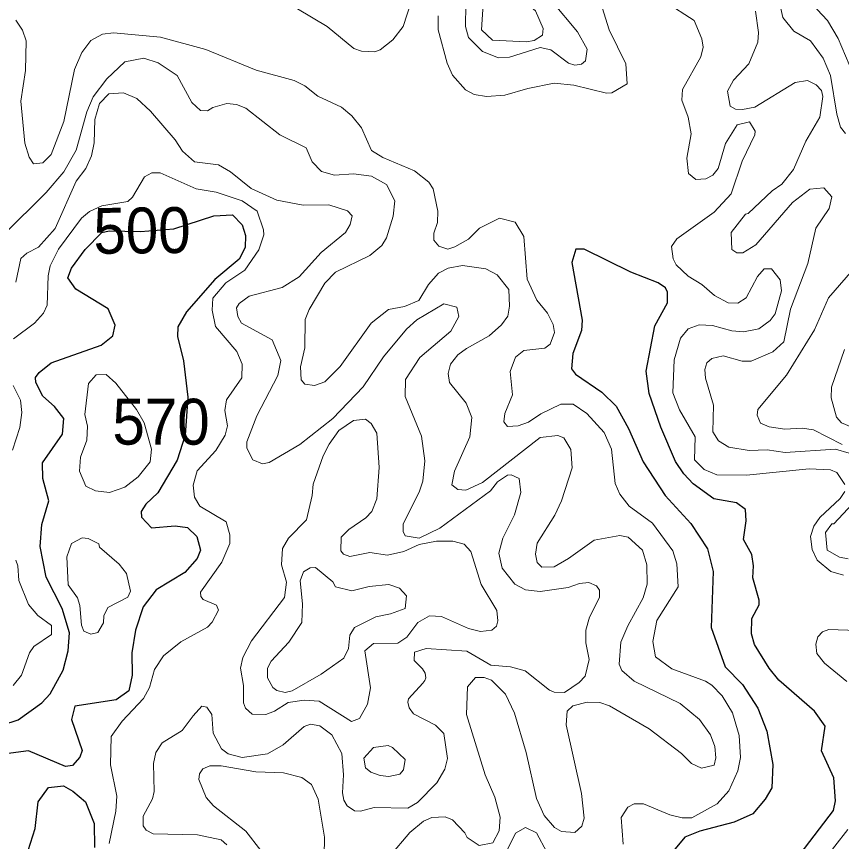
# Model space of a CAD drawing. Extents: x 763.2 to 816.8, y 7896.5 to 7952.7.
# Drawn here: x 795.045 to 797.923, y 7927.027 to 7929.906 of the extents above; entities that cross this region are included whole.
import ezdxf
from ezdxf.enums import TextEntityAlignment as Align

# ---------------------------------------------------------------- set-up
doc = ezdxf.new("R2010")
doc.units = 0
doc.header["$LTSCALE"] = 0.064
doc.layers.add('1', color=7, linetype='Continuous', lineweight=25)
doc.layers.add('2', color=7, linetype='Continuous', lineweight=13)
doc.layers.add('21', color=7, linetype='Continuous')
doc.layers.add('61', color=7, linetype='Continuous')

msp = doc.modelspace()

# ---------------------------------------------------------------- linework, layer by layer
at = {"layer": '1'}
for points in [[(794.946, 7927.4181), (795.0501, 7927.4512), (795.1335, 7927.5102), (795.1625, 7927.5425), (795.2074, 7927.6241), (795.2248, 7927.6926), (795.2302, 7927.7548), (795.2041, 7927.8396), (795.1481, 7927.9488), (795.1268, 7928.0565), (795.1327, 7928.1329), (795.1579, 7928.2157), (795.1367, 7928.2939), (795.1351, 7928.348), (795.2055, 7928.4477), (795.2103, 7928.5034), (795.1775, 7928.5452), (795.1371, 7928.581), (795.1123, 7928.6284), (795.1107, 7928.6459), (795.1236, 7928.6636), (795.1653, 7928.6967), (795.3407, 7928.7587), (795.3807, 7928.7914), (795.3893, 7928.8289), (795.3649, 7928.8853), (795.2517, 7928.9547), (795.224, 7928.9939), (795.2362, 7929.0279), (795.2849, 7929.0928), (795.3427, 7929.1515), (795.3677, 7929.1581), (795.4778, 7929.155), (795.5932, 7929.1649), (795.7332, 7929.2104), (795.7987, 7929.2137), (795.8319, 7929.179), (795.8431, 7929.1419), (795.843, 7929.0992), (795.8211, 7929.0592), (795.7367, 7928.9877), (795.6379, 7928.8756), (795.6073, 7928.8225), (795.6069, 7928.7895), (795.6279, 7928.7047), (795.6427, 7928.5773), (795.6327, 7928.4451), (795.6052, 7928.3571), (795.5374, 7928.243), (795.4965, 7928.2038), (795.48, 7928.178), (795.4807, 7928.1591), (795.5163, 7928.1219), (795.5984, 7928.1278), (795.6409, 7928.1226), (795.6741, 7928.0909), (795.6867, 7928.0433), (795.6754, 7928.0146), (795.632, 7927.9649), (795.5324, 7927.9054), (795.4867, 7927.8452), (795.4601, 7927.764), (795.4471, 7927.6851), (795.4487, 7927.6069), (795.4371, 7927.5527), (795.3929, 7927.5211), (795.2482, 7927.4993), (795.2372, 7927.4519), (795.2744, 7927.3439), (795.2659, 7927.3205), (795.2405, 7927.292), (795.2155, 7927.2888), (795.0863, 7927.3436), (795.0076, 7927.3325)], [(797.7788, 7926.9823), (797.8952, 7927.1349), (797.9022, 7927.169), (797.8956, 7927.2486), (797.8534, 7927.3426), (797.8659, 7927.4292), (797.8285, 7927.4819), (797.704, 7927.5903), (797.6702, 7927.6313), (797.6192, 7927.7139), (797.6085, 7927.7515), (797.61, 7927.8051), (797.6357, 7927.8529), (797.6362, 7927.8685), (797.6136, 7927.947), (797.6163, 7927.9882), (797.6096, 7928.0288), (797.5805, 7928.0811), (797.59, 7928.146), (797.5881, 7928.1852), (797.5565, 7928.2084), (797.4778, 7928.2221), (797.4056, 7928.2747), (797.3728, 7928.3093), (797.3441, 7928.3524), (797.2925, 7928.4721), (797.2517, 7928.5897), (797.2418, 7928.6679), (797.2715, 7928.8263), (797.3156, 7928.906), (797.3156, 7928.9438), (797.3085, 7928.9591), (797.2829, 7928.9758), (797.1884, 7929.0133), (797.0256, 7929.0938), (796.9963, 7929.094), (796.9826, 7929.0474), (797.0181, 7928.8461), (797.0164, 7928.8101), (796.9851, 7928.7293), (796.9806, 7928.6759), (796.9944, 7928.6579), (797.0866, 7928.595), (797.1369, 7928.546), (797.1793, 7928.4681), (797.2311, 7928.3513), (797.3081, 7928.2341), (797.3974, 7928.1361), (797.455, 7928.048), (797.475, 7927.9692), (797.4686, 7927.773), (797.5165, 7927.6366), (797.5775, 7927.5751), (797.6313, 7927.4918), (797.6627, 7927.4123), (797.6838, 7927.2954), (797.6799, 7927.2145), (797.6565, 7927.1748), (797.6141, 7927.1234), (797.5483, 7927.0944), (797.4291, 7927.0629), (797.3762, 7927.0421), (797.2784, 7926.9238)], [(795.077, 7926.9701), (795.1104, 7927.0719), (795.1208, 7927.1651), (795.156, 7927.2151), (795.2082, 7927.2206), (795.2418, 7927.202), (795.286, 7927.1647), (795.3156, 7927.09), (795.3173, 7927.0054)]]:
    msp.add_lwpolyline(points, dxfattribs=at)
at = {"layer": '2'}
for points in [[(797.9628, 7929.7086), (797.9118, 7929.8294), (797.874, 7929.8918), (797.8378, 7929.9306), (797.7639, 7930.0488), (797.741, 7930.103), (797.7349, 7930.1345), (797.741, 7930.1661), (797.7575, 7930.1943), (797.8164, 7930.2214), (797.9346, 7930.2315)], [(797.6888, 7930.0335), (797.7182, 7929.9025), (797.7567, 7929.8548), (797.8152, 7929.8205), (797.8593, 7929.7604), (797.8844, 7929.7), (797.9065, 7929.5654), (797.9195, 7929.5197), (797.9371, 7929.4971)], [(795.971, 7929.966), (796.1281, 7929.8711), (796.2213, 7929.7945), (796.2484, 7929.7847), (796.2951, 7929.7829), (796.3138, 7929.79), (796.3581, 7929.8245), (796.3939, 7929.8707), (796.4232, 7929.9604)], [(796.9119, 7929.9598), (797.0014, 7929.8524), (797.0354, 7929.7917), (797.0303, 7929.7513), (797.016, 7929.74), (796.9922, 7929.7355), (796.97, 7929.7431), (796.9089, 7929.7896), (796.8718, 7929.7975), (796.7651, 7929.7638), (796.7267, 7929.762), (796.671, 7929.7833), (796.6215, 7929.8325), (796.6112, 7929.8713), (796.6124, 7929.9475)], [(797.3073, 7929.9576), (797.4093, 7929.8921), (797.4358, 7929.8282), (797.4404, 7929.7993), (797.4318, 7929.765), (797.368, 7929.6511), (797.3654, 7929.6139), (797.3877, 7929.5547), (797.3979, 7929.4961)], [(796.5157, 7929.9084), (796.5158, 7929.8594), (796.5469, 7929.7428), (796.5654, 7929.7007), (796.6108, 7929.6498), (796.6412, 7929.6333), (796.6845, 7929.6265), (796.7482, 7929.6315), (796.8283, 7929.6548), (796.9204, 7929.6727), (796.9894, 7929.666), (797.1031, 7929.6385), (797.1212, 7929.6396), (797.1755, 7929.6713), (797.1709, 7929.7401), (797.1118, 7929.8591), (797.0876, 7929.9367)], [(797.5784, 7929.0815), (797.5582, 7929.0812), (797.5403, 7929.0925), (797.5379, 7929.1515), (797.5874, 7929.2155), (797.5977, 7929.2189), (797.6806, 7929.298), (797.7151, 7929.3211), (797.7555, 7929.3718), (797.7988, 7929.4705), (797.847, 7929.5541), (797.858, 7929.6269), (797.853, 7929.6478), (797.8347, 7929.6679), (797.8042, 7929.6824), (797.7612, 7929.6759), (797.621, 7929.5895), (797.578, 7929.5808), (797.5532, 7929.5826), (797.5343, 7929.5929), (797.5249, 7929.6452), (797.5464, 7929.6838), (797.6001, 7929.7408), (797.6311, 7929.8158), (797.6328, 7929.8499), (797.6228, 7929.9248)], [(797.5609, 7927.273), (797.5703, 7927.3196), (797.5653, 7927.3972), (797.5424, 7927.4754), (797.5062, 7927.5346), (797.4707, 7927.5718), (797.4483, 7927.5859), (797.3312, 7927.6297), (797.2743, 7927.6709), (797.2649, 7927.7246), (797.2784, 7927.7981), (797.3531, 7927.9153), (797.3483, 7927.9961), (797.3342, 7928.0413), (797.263, 7928.1375), (797.1821, 7928.1975), (797.1494, 7928.2387), (797.1338, 7928.2761), (797.12, 7928.3957), (797.0947, 7928.4537), (797.0347, 7928.5206), (796.9872, 7928.5535), (796.9435, 7928.5535), (796.8738, 7928.5189), (796.8315, 7928.4897), (796.7947, 7928.477), (796.7582, 7928.4749), (796.7444, 7928.491), (796.7485, 7928.5209), (796.7747, 7928.5858), (796.7669, 7928.6668), (796.7859, 7928.7165), (796.815, 7928.7407), (796.8874, 7928.7479), (796.9068, 7928.7629), (796.9219, 7928.8025), (796.917, 7928.8311), (796.8973, 7928.871), (796.8603, 7928.9158), (796.8259, 7928.9891), (796.8146, 7929.1379), (796.7846, 7929.1877), (796.73, 7929.2026), (796.6602, 7929.1677), (796.6211, 7929.1292), (796.5738, 7929.1018), (796.5499, 7929.0939), (796.5181, 7929.1038), (796.5002, 7929.1252), (796.5003, 7929.1493), (796.514, 7929.187), (796.515, 7929.2262), (796.498, 7929.3041), (796.4829, 7929.3281), (796.4338, 7929.3674), (796.3228, 7929.4141), (796.2833, 7929.4383), (796.2483, 7929.5178), (796.215, 7929.5588), (796.178, 7929.5896), (796.096, 7929.6277), (796.0502, 7929.6644), (796.0132, 7929.6823), (795.8804, 7929.719), (795.7051, 7929.7909), (795.5469, 7929.8342), (795.3834, 7929.8484), (795.3448, 7929.8438), (795.3037, 7929.8217), (795.2727, 7929.7807), (795.2469, 7929.721), (795.2103, 7929.539), (795.1655, 7929.4239), (795.137, 7929.3955), (795.1037, 7929.3922), (795.0891, 7929.415), (795.0744, 7929.4634), (795.0594, 7929.6109), (795.0758, 7929.7178), (795.079, 7929.8212), (795.0657, 7929.8585), (795.0419, 7929.8934)], [(794.9992, 7929.144), (795.1485, 7929.2919), (795.2101, 7929.3632), (795.2524, 7929.4389), (795.2899, 7929.5737), (795.3125, 7929.625), (795.3596, 7929.6886), (795.4225, 7929.7482), (795.4888, 7929.7599), (795.5386, 7929.7444), (795.605, 7929.7005), (795.6559, 7929.6054), (795.6869, 7929.5778), (795.7113, 7929.577), (795.7299, 7929.5888), (795.7791, 7929.6019), (795.812, 7929.5986), (795.8448, 7929.5856), (795.9636, 7929.4928), (796.055, 7929.4474), (796.0767, 7929.3983), (796.1091, 7929.3648), (796.1539, 7929.3525), (796.2201, 7929.357), (796.2834, 7929.3485), (796.336, 7929.3192), (796.3642, 7929.2629), (796.3589, 7929.2095), (796.3351, 7929.1334), (796.3187, 7929.1065), (796.2775, 7929.0722)], [(796.9569, 7927.5467), (797.0072, 7927.5813), (797.0285, 7927.6035), (797.0428, 7927.6615), (797.0313, 7927.7201), (797.0315, 7927.7647), (797.0441, 7927.8093), (797.0786, 7927.8783), (797.0787, 7927.9037), (797.0687, 7927.9193), (797.041, 7927.9307), (797.0085, 7927.9273), (796.9697, 7927.9128), (796.8711, 7927.8996), (796.82, 7927.9045), (796.7829, 7927.9247), (796.7394, 7927.981), (796.7275, 7928.0332), (796.7418, 7928.0854), (796.7821, 7928.1671), (796.8046, 7928.2452), (796.7978, 7928.2936), (796.7707, 7928.3064), (796.7571, 7928.3055), (796.7226, 7928.282), (796.6986, 7928.2505), (796.522, 7928.1197), (796.4496, 7928.0854), (796.4004, 7928.0939), (796.3938, 7928.108), (796.3939, 7928.1354), (796.4501, 7928.2459), (796.4627, 7928.2841), (796.4694, 7928.3553), (796.458, 7928.4412), (796.4007, 7928.5792), (796.4023, 7928.6388), (796.4514, 7928.7162), (796.56, 7928.8073), (796.5875, 7928.8584), (796.5809, 7928.8915), (796.5353, 7928.9033), (796.4409, 7928.8472), (796.4053, 7928.8148), (796.3248, 7928.7177), (796.2545, 7928.6133), (796.1483, 7928.5035), (796.0328, 7928.4126), (795.9263, 7928.3496), (795.9025, 7928.3452), (795.869, 7928.3588), (795.8484, 7928.3993), (795.8484, 7928.4219), (795.8837, 7928.5127), (795.9568, 7928.6528), (795.9664, 7928.7052), (795.9365, 7928.7769), (795.8293, 7928.8352), (795.8172, 7928.8586), (795.8121, 7928.8893), (795.822, 7928.9047), (795.8561, 7928.9294), (795.9715, 7928.9606), (796.0305, 7928.9973), (796.1073, 7929.0822), (796.1922, 7929.1522), (796.2093, 7929.1804), (796.2161, 7929.2102), (796.1997, 7929.2271), (796.1341, 7929.2486), (796.0443, 7929.2479), (795.9534, 7929.2652), (795.8636, 7929.3059), (795.7917, 7929.3641), (795.7492, 7929.3877), (795.6655, 7929.3986), (795.6244, 7929.4353), (795.5988, 7929.4749), (795.5128, 7929.5757), (795.4641, 7929.6196), (795.4176, 7929.6397), (795.3672, 7929.6358), (795.3339, 7929.6021), (795.3175, 7929.5461), (795.3156, 7929.4647), (795.3068, 7929.4198), (795.2861, 7929.3753), (795.2533, 7929.3307), (795.1796, 7929.1656), (795.1214, 7929.1004), (795.0804, 7929.0802), (795.0601, 7929.0618), (795.0422, 7928.9788)], [(797.4744, 7929.3521), (797.4923, 7929.3752), (797.5186, 7929.4621), (797.5587, 7929.5272), (797.6025, 7929.5378), (797.6214, 7929.5055), (797.6204, 7929.4927), (797.5768, 7929.4009), (797.5379, 7929.2872), (797.479, 7929.2226), (797.3487, 7929.1302), (797.3293, 7929.1032), (797.3353, 7929.0604), (797.3463, 7929.0389), (797.3884, 7929), (797.4362, 7928.9704), (797.4802, 7928.9316), (797.5278, 7928.907), (797.5615, 7928.9054), (797.5902, 7928.9235), (797.63, 7928.9984), (797.6526, 7929.0252), (797.6784, 7929.0256), (797.7085, 7928.9865), (797.7133, 7928.9479), (797.6917, 7928.8678), (797.6745, 7928.8454), (797.6348, 7928.8157), (797.5814, 7928.8053), (797.5403, 7928.8085), (797.4734, 7928.8276), (797.4265, 7928.8296), (797.3881, 7928.8163), (797.3617, 7928.7836), (797.3388, 7928.708), (797.3339, 7928.5926), (797.3572, 7928.5332), (797.4125, 7928.4393), (797.4101, 7928.3588), (797.4443, 7928.3253), (797.4875, 7928.3068), (797.5909, 7928.3055), (797.8098, 7928.3267), (797.885, 7928.3234), (797.9061, 7928.314), (797.9346, 7928.2722)], [(797.3979, 7929.4961), (797.3832, 7929.4114), (797.3893, 7929.3582), (797.4143, 7929.3375), (797.4499, 7929.339), (797.4744, 7929.3521)], [(795.0342, 7928.7813), (795.1081, 7928.8358), (795.1389, 7928.8705), (795.1513, 7928.8985), (795.1551, 7929.0008), (795.1621, 7929.0357), (795.1916, 7929.0939), (795.2714, 7929.2026), (795.299, 7929.2253), (795.3421, 7929.2453), (795.4332, 7929.2601), (795.4498, 7929.2758), (795.4914, 7929.3468), (795.5172, 7929.3603), (795.5458, 7929.3602), (795.6717, 7929.3041), (795.7412, 7929.2926), (795.8323, 7929.263), (795.884, 7929.227), (795.907, 7929.1608), (795.9072, 7929.1436), (795.8901, 7929.0917), (795.8419, 7929.021), (795.7754, 7928.9769), (795.7299, 7928.9234), (795.7268, 7928.8809), (795.7395, 7928.8241), (795.8131, 7928.7364), (795.8318, 7928.6921), (795.8312, 7928.6453), (795.7773, 7928.5685), (795.7712, 7928.5306), (795.7806, 7928.4774), (795.7722, 7928.4444), (795.74, 7928.3914), (795.6747, 7928.3208), (795.6609, 7928.2701), (795.6657, 7928.2287), (795.6838, 7928.1975), (795.7757, 7928.1418), (795.7889, 7928.0966), (795.7888, 7928.0672)], [(797.8888, 7929.2764), (797.861, 7929.3076), (797.8127, 7929.3033), (797.7518, 7929.2573), (797.6241, 7929.1086), (797.5784, 7929.0815)], [(797.9491, 7928.3823), (797.9017, 7928.3957), (797.7267, 7928.3842), (797.6632, 7928.394), (797.6008, 7928.3909), (797.5297, 7928.4031), (797.4942, 7928.4245), (797.4743, 7928.4567), (797.4769, 7928.5495), (797.4486, 7928.6438), (797.4456, 7928.6739), (797.4528, 7928.6967), (797.47, 7928.7118), (797.5106, 7928.7211), (797.5764, 7928.7033), (797.6082, 7928.7033), (797.6832, 7928.7356), (797.7213, 7928.7707), (797.7445, 7928.8848), (797.8057, 7929.044), (797.833, 7929.1668), (797.8802, 7929.2359), (797.8888, 7929.2764)], [(796.2775, 7929.0722), (796.1573, 7929.0134), (796.1208, 7928.9754), (796.0654, 7928.8828), (796.0519, 7928.8487), (796.0502, 7928.7494)], [(796.0502, 7928.7494), (796.0356, 7928.6836), (796.0384, 7928.6379), (796.0501, 7928.6232), (796.0838, 7928.6177), (796.1206, 7928.631), (796.1744, 7928.6845), (796.2821, 7928.8362), (796.3431, 7928.8836), (796.3979, 7928.8942), (796.4483, 7928.9148), (796.4826, 7928.9709), (796.5172, 7929.0106), (796.5509, 7929.0281), (796.6008, 7929.0366), (796.6817, 7929.0254), (796.7218, 7929.004), (796.7621, 7928.9531), (796.7652, 7928.8946), (796.7588, 7928.8599), (796.7372, 7928.8296), (796.6939, 7928.7912), (796.6141, 7928.7474), (796.5849, 7928.7249), (796.5586, 7928.693), (796.5502, 7928.6594), (796.5552, 7928.6285), (796.6139, 7928.5568), (796.6337, 7928.5061), (796.6257, 7928.4392), (796.5725, 7928.3188), (796.5634, 7928.2711), (796.5845, 7928.2547), (796.6127, 7928.2531), (796.6699, 7928.2792), (796.8713, 7928.4366), (796.9337, 7928.4435), (796.9537, 7928.4354), (796.9787, 7928.395), (796.9836, 7928.3302), (796.9462, 7928.2157), (796.9228, 7928.1658), (796.8609, 7928.0677), (796.8555, 7928.0298), (796.8609, 7928), (796.878, 7927.9837), (796.9202, 7927.9853), (796.971, 7928.0142), (797.0595, 7928.0785), (797.1497, 7928.0949), (797.1787, 7928.0885), (797.2285, 7928.0433), (797.2432, 7927.9922), (797.2448, 7927.9251), (797.2305, 7927.8771), (797.177, 7927.7799), (797.1534, 7927.7225), (797.147, 7927.645), (797.1568, 7927.6229), (797.1994, 7927.5859), (797.3601, 7927.5083), (797.427, 7927.4528), (797.4662, 7927.3993), (797.4813, 7927.3585), (797.485, 7927.3183), (797.4788, 7927.2928), (797.4347, 7927.2832), (797.3996, 7927.2987), (797.3652, 7927.3335), (797.252, 7927.4204), (797.113, 7927.5003), (797.0801, 7927.5116), (797.0358, 7927.5133), (796.9856, 7927.4998), (796.9659, 7927.4812), (796.9625, 7927.4334), (797.0153, 7927.1946), (797.0248, 7927.108), (797.0171, 7927.0805), (796.9931, 7927.0583), (796.9456, 7927.0616), (796.9215, 7927.0759), (796.8859, 7927.1172), (796.8591, 7927.1771), (796.8229, 7927.3368), (796.7818, 7927.4748), (796.7507, 7927.5406), (796.7015, 7927.5898), (796.6764, 7927.5985), (796.6465, 7927.5989), (796.6183, 7927.5663), (796.6142, 7927.4696), (796.6795, 7927.2592), (796.7138, 7927.181), (796.732, 7927.1112)], [(797.9771, 7929.0387), (797.878, 7928.9237), (797.8281, 7928.8126), (797.7305, 7928.6542), (797.6314, 7928.5346), (797.6281, 7928.5142), (797.6405, 7928.487), (797.6706, 7928.4743), (797.7253, 7928.4656), (797.7854, 7928.4696), (797.825, 7928.463), (797.9247, 7928.4118)], [(797.959, 7928.4731), (797.9225, 7928.4881), (797.9055, 7928.507), (797.8867, 7928.5752), (797.8876, 7928.6121), (797.9334, 7928.7435)], [(795.0314, 7928.3924), (795.0559, 7928.4714), (795.0637, 7928.5237), (795.0589, 7928.5671), (795.0337, 7928.6178)], [(797.9348, 7928.2477), (797.9183, 7928.2242), (797.8477, 7928.1577), (797.8265, 7928.1266), (797.8151, 7928.0908), (797.8208, 7928.046), (797.8381, 7928.0086), (797.8855, 7927.9689), (797.9296, 7927.956)], [(797.9459, 7928.0128), (797.9161, 7928.0193), (797.8727, 7928.0435), (797.8669, 7928.1046), (797.8887, 7928.135), (797.8966, 7928.1354), (798.0104, 7928.2571)], [(795.7888, 7928.0672), (795.7611, 7928.0014), (795.6872, 7927.8963), (795.6874, 7927.8821), (795.6956, 7927.8717), (795.7425, 7927.8515)], [(795.033, 7927.5708), (795.0625, 7927.607), (795.0904, 7927.6852), (795.1053, 7927.7077), (795.1671, 7927.7494), (795.1666, 7927.7803), (795.119, 7927.815), (795.0861, 7927.8535), (795.0532, 7927.9376), (795.0499, 7927.9891), (795.0428, 7928.0088)], [(795.7425, 7927.8515), (795.7489, 7927.8346), (795.7274, 7927.7926), (795.7115, 7927.7749), (795.6176, 7927.7232), (795.5573, 7927.6742), (795.5265, 7927.6272), (795.5093, 7927.5637), (795.4882, 7927.5257), (795.4132, 7927.4464), (795.3751, 7927.3927), (795.373, 7927.2938), (795.3944, 7927.1847), (795.391, 7927.133), (795.3684, 7927.02)], [(798.0759, 7927.7598), (797.8785, 7927.7665), (797.8565, 7927.758), (797.8407, 7927.7414), (797.8336, 7927.7154), (797.837, 7927.6828), (797.8638, 7927.649), (797.9419, 7927.5855)], [(795.7782, 7927.0145), (795.7582, 7927.0327), (795.6765, 7927.0497), (795.5217, 7927.0539), (795.4966, 7927.0667), (795.4868, 7927.0817), (795.4871, 7927.1148), (795.519, 7927.1757), (795.5247, 7927.2007), (795.5228, 7927.2994), (795.531, 7927.3374), (795.5525, 7927.3715), (795.6223, 7927.4142), (795.6614, 7927.4649), (795.691, 7927.499), (795.7093, 7927.4952), (795.7263, 7927.4696), (795.7307, 7927.4042), (795.7605, 7927.3504), (795.7833, 7927.333), (795.8317, 7927.3194), (795.9204, 7927.3326), (795.9746, 7927.3637), (796.0487, 7927.4276), (796.0699, 7927.4359), (796.1034, 7927.4306), (796.1448, 7927.3986), (796.1799, 7927.3339), (796.185, 7927.2592), (796.1819, 7927.196), (796.1869, 7927.1712), (796.1987, 7927.1511), (796.2238, 7927.1337), (796.2444, 7927.132), (796.2926, 7927.1451), (796.4095, 7927.1434), (796.4442, 7927.1625), (796.5116, 7927.2317), (796.5387, 7927.2789), (796.5482, 7927.3169), (796.5351, 7927.4041), (796.5066, 7927.433), (796.4302, 7927.4726), (796.4145, 7927.4926), (796.41, 7927.5132), (796.4119, 7927.5247), (796.4624, 7927.5797), (796.4698, 7927.589), (796.4726, 7927.5983), (796.4706, 7927.6141), (796.4611, 7927.6298), (796.4316, 7927.6587), (796.4335, 7927.6873), (796.4741, 7927.7005), (796.616, 7927.6909), (796.7, 7927.6417)], [(796.7, 7927.6417), (796.7685, 7927.6364), (796.8196, 7927.622), (796.9042, 7927.5549), (796.921, 7927.5476), (796.9569, 7927.5467)], [(796.1177, 7926.9752), (796.1192, 7927.0414), (796.0974, 7927.1743), (796.0743, 7927.2257), (796.04, 7927.2495), (795.9763, 7927.2667), (795.8792, 7927.2699), (795.7587, 7927.2913), (795.7194, 7927.2911), (795.6947, 7927.2799), (795.6827, 7927.2628), (795.6807, 7927.2428), (795.7069, 7927.1798), (795.7326, 7927.1506), (795.8447, 7927.063), (795.8975, 7926.9951)], [(797.3238, 7927.1199), (797.3674, 7927.109), (797.4005, 7927.1094), (797.4893, 7927.1576), (797.5301, 7927.2039), (797.5609, 7927.273)], [(797.1612, 7927.0178), (797.1547, 7927.1099), (797.1779, 7927.1466), (797.2, 7927.1581), (797.2326, 7927.158), (797.3238, 7927.1199)], [(796.6092, 7927.0572), (796.5653, 7927.1019), (796.5403, 7927.1124), (796.4938, 7927.1108), (796.4647, 7927.0972), (796.4169, 7927.058), (796.3466, 7926.9747)], [(796.732, 7927.1112), (796.7291, 7927.0643), (796.7067, 7927.0216), (796.6591, 7927.0122), (796.6164, 7927.0411), (796.6092, 7927.0572)], [(796.7486, 7926.9796), (796.7854, 7927.0562), (796.82, 7927.0758), (796.8594, 7927.057), (796.8952, 7926.9892)], [(797.9448, 7927.0688), (797.8092, 7926.8941)]]:
    msp.add_lwpolyline(points, dxfattribs=at)
for points in [[(796.8548, 7929.9259), (796.8114, 7929.9637), (796.7771, 7930.0156), (796.7398, 7930.0456), (796.7121, 7930.047), (796.6904, 7930.0315), (796.6766, 7930.003), (796.6668, 7929.8591), (796.7055, 7929.8229), (796.8243, 7929.8174), (796.851, 7929.8226), (796.8797, 7929.8402), (796.8817, 7929.8635)], [(795.3911, 7928.6261), (795.358, 7928.6561), (795.3225, 7928.655), (795.2961, 7928.6249), (795.283, 7928.5165), (795.2926, 7928.4765), (795.2896, 7928.4277), (795.2682, 7928.3677), (795.2642, 7928.319), (795.2862, 7928.2669), (795.3205, 7928.2508), (795.3693, 7928.2451), (795.4229, 7928.2629), (795.4692, 7928.2991), (795.5106, 7928.3519), (795.5162, 7928.3964), (795.4898, 7928.4878), (795.4632, 7928.5344)], [(796.2692, 7927.5064), (796.2802, 7927.5628), (796.2594, 7927.6916), (796.2905, 7927.7182), (796.3754, 7927.7194), (796.4062, 7927.7394), (796.4451, 7927.7906), (796.4859, 7927.8137), (796.5275, 7927.8116), (796.6216, 7927.7705), (796.664, 7927.7598), (796.7028, 7927.7648), (796.7192, 7927.7787), (796.724, 7927.7973), (796.7206, 7927.8334), (796.6662, 7927.9234), (796.6297, 7928.0386), (796.6067, 7928.0639), (796.5666, 7928.0753), (796.5095, 7928.0753), (796.4496, 7928.0636), (796.3965, 7928.0389), (796.3386, 7928.0261), (796.2773, 7928.0357), (796.2078, 7928.0211), (796.1859, 7928.029), (796.1757, 7928.0406), (796.1775, 7928.0884), (796.2042, 7928.1156), (796.264, 7928.156), (796.284, 7928.1785), (796.3013, 7928.2227), (796.3098, 7928.3319), (796.3016, 7928.4516), (796.2822, 7928.4859), (796.2628, 7928.5004), (796.2202, 7928.4959), (796.1695, 7928.4608), (796.135, 7928.4135), (796.1143, 7928.3721), (796.08, 7928.2741), (796.0764, 7928.2341), (796.0561, 7928.1496), (795.9934, 7928.0856), (795.9728, 7928.0492), (795.9698, 7927.9922), (795.9862, 7927.9316), (795.98, 7927.8778), (795.8647, 7927.7268), (795.8342, 7927.6684), (795.8268, 7927.6316), (795.8365, 7927.5707), (795.8369, 7927.511), (795.8437, 7927.4915), (795.8671, 7927.4706), (795.9149, 7927.47), (795.9444, 7927.481), (795.9929, 7927.5114), (796.0486, 7927.5198), (796.101, 7927.5163), (796.213, 7927.446), (796.2408, 7927.4562)], [(795.2797, 7927.7613), (795.2715, 7927.7818), (795.2661, 7927.85), (795.2577, 7927.8768), (795.2255, 7927.9225), (795.2204, 7928.0203), (795.2371, 7928.0669), (795.2736, 7928.0866), (795.2943, 7928.0845), (795.3316, 7928.0654), (795.3342, 7928.0538), (795.4028, 7927.9946), (795.4288, 7927.9619), (795.4421, 7927.9009), (795.4328, 7927.8792), (795.363, 7927.8428), (795.3489, 7927.8146), (795.3483, 7927.7895), (795.328, 7927.7562), (795.3038, 7927.7499)], [(796.1081, 7927.6104), (796.187, 7927.6666), (796.2031, 7927.6997), (796.2078, 7927.7468), (796.2237, 7927.7731), (796.2978, 7927.8104), (796.3492, 7927.8209), (796.4003, 7927.8397), (796.405, 7927.8839), (796.381, 7927.9105), (796.3439, 7927.9239), (796.2749, 7927.9169), (796.2144, 7927.9013), (796.1577, 7927.9157), (796.1479, 7927.9332), (796.088, 7927.9829), (796.0687, 7927.9814), (796.0457, 7927.9682), (796.0338, 7927.9359), (796.042, 7927.8561), (796.0403, 7927.7912), (795.9943, 7927.722), (795.9337, 7927.6562), (795.9207, 7927.6314), (795.9207, 7927.5973), (795.9387, 7927.5647), (795.9529, 7927.5539), (795.9824, 7927.5463), (796.0064, 7927.5525)], [(796.2906, 7927.3548), (796.3411, 7927.3618), (796.3567, 7927.3543), (796.4001, 7927.3126), (796.3945, 7927.2763), (796.3823, 7927.2614), (796.3436, 7927.2537), (796.3137, 7927.2567), (796.2806, 7927.2687), (796.2625, 7927.2837), (796.256, 7927.3177)]]:
    msp.add_lwpolyline(points, close=True, dxfattribs=at)

# ---------------------------------------------------------------- texts
at = {"layer": '21', "width": 0.95}
msp.add_text('570', height=0.16, dxfattribs=at).set_placement((795.3794, 7928.4117))
at = {"layer": '61', "width": 0.95}
msp.add_text('500', height=0.16, rotation=0.598, dxfattribs=at).set_placement((795.4834, 7929.0792), align=Align.CENTER)

doc.saveas('drawing.dxf')
